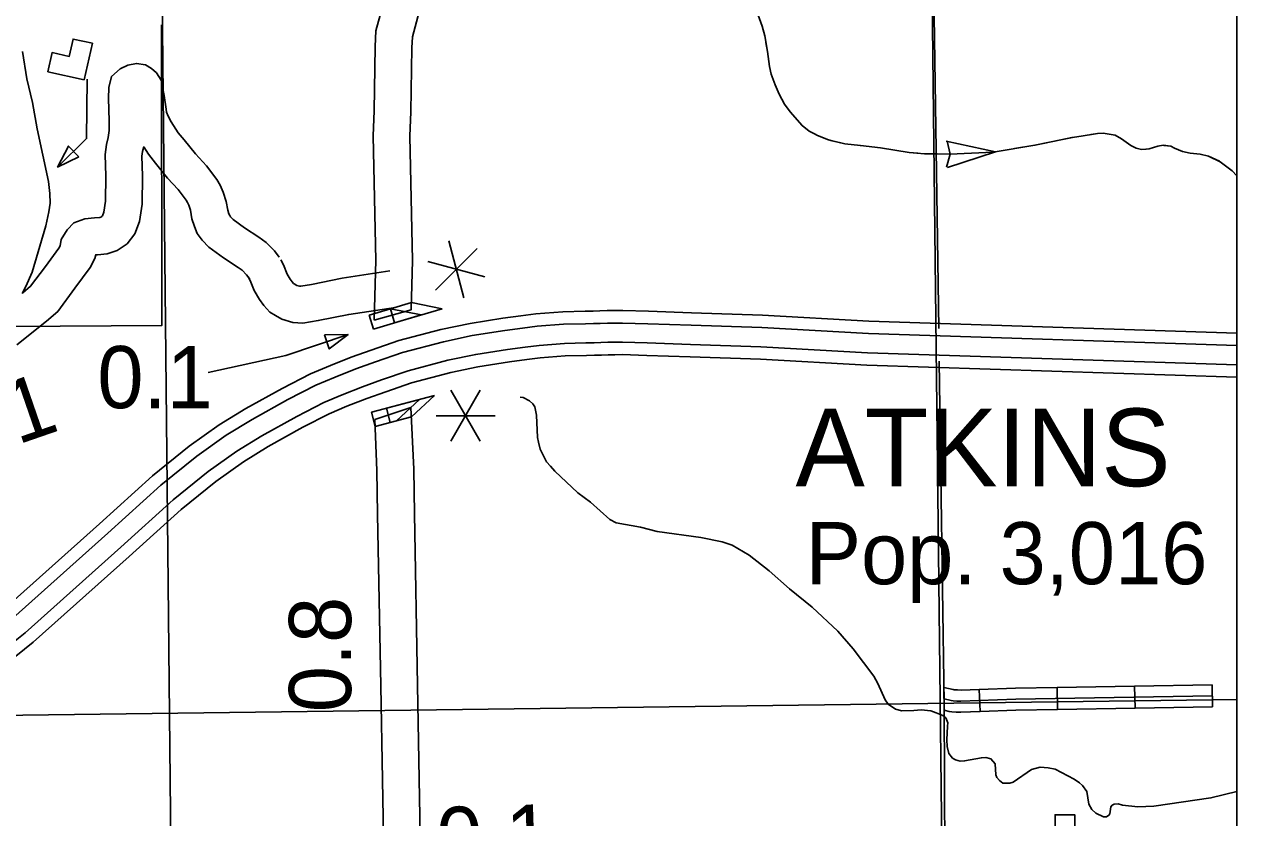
# Model space of a CAD drawing. Extents: x 1374139 to 1377472, y 1168351 to 1170484.
# Drawn here: x 1376432.5 to 1376597.4, y 1169074.9 to 1169182.8 of the extents above; entities that cross this region are included whole.
import ezdxf

# ---------------------------------------------------------------- set-up
doc = ezdxf.new("R2010")
doc.units = 0
doc.layers.add('26', color=7, linetype='Continuous')
doc.layers.add('Default', color=7, linetype='Continuous')

msp = doc.modelspace()

# ---------------------------------------------------------------- linework, layer by layer
at = {"layer": '26'}
msp.add_lwpolyline([(1375090, 1169579.43), (1376597.43, 1169579.43), (1376597.43, 1168653.79), (1375090, 1168653.79)], close=True, dxfattribs=at)
at = {"layer": 'Default'}
for p, q in [((1376558.91, 1168931.59), (1376555.31, 1169248.93)), ((1376450.62, 1169247.9), (1376454.96, 1168833.71)), ((1376564.61, 1169165.39), (1376557.9, 1169166.84)), ((1376558.05, 1169166.88), (1376558.46, 1169165.1)), ((1376557.93, 1169163.32), (1376558.46, 1169165.07)), ((1376564.61, 1169165.39), (1376558.08, 1169163.29)), ((1376490.27, 1169153.31), (1376492.32, 1169145.58)), ((1376494.13, 1169152.27), (1376488.46, 1169146.62)), ((1376487.43, 1169150.49), (1376495.16, 1169148.4)), ((1376482.31, 1169144.07), (1376485.19, 1169144.92)), ((1376485.19, 1169144.92), (1376489.38, 1169144.08)), ((1376479.43, 1169143.22), (1376482.31, 1169144.07)), ((1376480, 1169141.3), (1376479.43, 1169143.22)), ((1376486.5, 1169143.23), (1376480, 1169141.3)), ((1376485.16, 1169143.91), (1376480.13, 1169142.51)), ((1376482.31, 1169144.07), (1376486.5, 1169143.23)), ((1376482.88, 1169142.15), (1376482.31, 1169144.07)), ((1376489.38, 1169144.08), (1376482.88, 1169142.15)), ((1376497.62, 1169142.79), (1376500.08, 1169143.13)), ((1376500.08, 1169143.13), (1376502.12, 1169143.38)), ((1376502.12, 1169143.38), (1376505.77, 1169143.66)), ((1376505.77, 1169143.66), (1376508.81, 1169143.73)), ((1376508.81, 1169143.73), (1376509.88, 1169143.76)), ((1376509.88, 1169143.76), (1376510.82, 1169143.79)), ((1376510.82, 1169143.79), (1376511.82, 1169143.82)), ((1376511.82, 1169143.82), (1376512.78, 1169143.83)), ((1376512.78, 1169143.83), (1376513.92, 1169143.84)), ((1376513.92, 1169143.84), (1376517.4, 1169143.73)), ((1376517.4, 1169143.73), (1376523.27, 1169143.52)), ((1376523.27, 1169143.52), (1376532.91, 1169143.22)), ((1376532.91, 1169143.22), (1376547.4, 1169142.4)), ((1376483.47, 1169139.75), (1376489.16, 1169141.25)), ((1376489.16, 1169141.25), (1376493.15, 1169142.09)), ((1376493.15, 1169142.09), (1376497.62, 1169142.79)), ((1376500.3, 1169141.45), (1376497.87, 1169141.11)), ((1376502.29, 1169141.69), (1376500.3, 1169141.45)), ((1376505.85, 1169141.96), (1376502.29, 1169141.69)), ((1376508.86, 1169142.03), (1376505.85, 1169141.96)), ((1376509.93, 1169142.06), (1376508.86, 1169142.03)), ((1376510.87, 1169142.09), (1376509.93, 1169142.06)), ((1376511.85, 1169142.12), (1376510.87, 1169142.09)), ((1376512.8, 1169142.13), (1376511.85, 1169142.12)), ((1376513.9, 1169142.14), (1376512.8, 1169142.13)), ((1376517.35, 1169142.03), (1376513.9, 1169142.14)), ((1376523.21, 1169141.83), (1376517.35, 1169142.03)), ((1376532.83, 1169141.52), (1376523.21, 1169141.83)), ((1376547.33, 1169140.7), (1376532.83, 1169141.52)), ((1376547.4, 1169142.4), (1376597.43, 1169140.76)), ((1376479.7, 1169138.46), (1376483.47, 1169139.75)), ((1376489.55, 1169139.6), (1376483.97, 1169138.12)), ((1376493.46, 1169140.42), (1376489.55, 1169139.6)), ((1376497.87, 1169141.11), (1376493.46, 1169140.42)), ((1376597.43, 1169139.06), (1376547.33, 1169140.7)), ((1376597.43, 1169140.76), (1376597.43, 1169139.06)), ((1376477, 1169137.49), (1376479.7, 1169138.46)), ((1376483.97, 1169138.12), (1376480.27, 1169136.86)), ((1376471.46, 1169135.24), (1376474.15, 1169136.38)), ((1376474.15, 1169136.38), (1376477, 1169137.49)), ((1376480.27, 1169136.86), (1376477.6, 1169135.9)), ((1376467.58, 1169133.25), (1376471.46, 1169135.24)), ((1376474.79, 1169134.8), (1376472.18, 1169133.7)), ((1376477.6, 1169135.9), (1376474.79, 1169134.8)), ((1376462.66, 1169130.51), (1376467.58, 1169133.25)), ((1376472.18, 1169133.7), (1376468.38, 1169131.75)), ((1376494.55, 1169133.01), (1376490.55, 1169126.08)), ((1376490.55, 1169133.01), (1376494.55, 1169126.08)), ((1376468.38, 1169131.75), (1376463.52, 1169129.04)), ((1376486.29, 1169131.74), (1376479.73, 1169130.01)), ((1376488.32, 1169132.29), (1376481.77, 1169130.56)), ((1376483.14, 1169128.84), (1376486.29, 1169131.74)), ((1376485.18, 1169129.39), (1376488.32, 1169132.29)), ((1376459.05, 1169128.3), (1376462.66, 1169130.51)), ((1376479.73, 1169130.01), (1376480.24, 1169128.07)), ((1376485.12, 1169130.67), (1376480.19, 1169129.01)), ((1376481.77, 1169130.56), (1376482.28, 1169128.62)), ((1376454.95, 1169125.39), (1376459.05, 1169128.3)), ((1376463.52, 1169129.04), (1376459.99, 1169126.88)), ((1376480.24, 1169128.07), (1376483.14, 1169128.84)), ((1376482.28, 1169128.62), (1376485.18, 1169129.39)), ((1376488.55, 1169129.54), (1376496.55, 1169129.54)), ((1376459.99, 1169126.88), (1376455.98, 1169124.04)), ((1376449.97, 1169121.38), (1376454.95, 1169125.39)), ((1376455.98, 1169124.04), (1376451.08, 1169120.08)), ((1376442.76, 1169114.85), (1376449.97, 1169121.38)), ((1376451.08, 1169120.08), (1376443.9, 1169113.59)), ((1376429.86, 1169103.32), (1376442.76, 1169114.85)), ((1376443.9, 1169113.59), (1376430.96, 1169102.03)), ((1376562.39, 1169092.32), (1376562.51, 1169089.32)), ((1376572.98, 1169092.61), (1376573.03, 1169089.61)), ((1376583.54, 1169092.79), (1376583.59, 1169089.79)), ((1376594.1, 1169092.96), (1376594.15, 1169089.96)), ((1376399.2, 1169088.39), (1376594.13, 1169090.91))]:
    msp.add_line(p, q, dxfattribs=at)
for points in [[(1376555.74, 1169220.39), (1376556.11, 1169196.03), (1376556.9, 1169141.38)], [(1376480.13, 1169142.51), (1376480.32, 1169150.65), (1376479.97, 1169167.59), (1376480.09, 1169170.99), (1376480.24, 1169179.71), (1376480.34, 1169181.85), (1376481.84, 1169187.3), (1376484.61, 1169197.04), (1376484.62, 1169197.1)], [(1376489.47, 1169195.88), (1376489.44, 1169195.75), (1376486.65, 1169185.96), (1376485.31, 1169181.05), (1376485.24, 1169179.54), (1376485.09, 1169170.85), (1376484.97, 1169167.55), (1376485.33, 1169150.64), (1376485.16, 1169143.91)], [(1376532.14, 1169184.49), (1376532.89, 1169182.5), (1376533.24, 1169181.2), (1376533.61, 1169179.07), (1376533.86, 1169177.02), (1376534.12, 1169175.99), (1376534.66, 1169174.5), (1376535.19, 1169173.23), (1376535.92, 1169171.9), (1376536.69, 1169170.86), (1376538.33, 1169168.99), (1376539.27, 1169168.23), (1376540, 1169167.87), (1376540.42, 1169167.64), (1376541.91, 1169167.06), (1376542.38, 1169166.89), (1376544.11, 1169166.51), (1376546.25, 1169166.26), (1376548.96, 1169165.95), (1376552.87, 1169165.31), (1376554.95, 1169165.16), (1376556.67, 1169165.14), (1376558.39, 1169165.09), (1376564.29, 1169165.38), (1376569.98, 1169166.3), (1376573.5, 1169167.03), (1376575.07, 1169167.36), (1376576.53, 1169167.59), (1376577.94, 1169167.83), (1376578.5, 1169167.88), (1376579.24, 1169167.96), (1376580.88, 1169167.66), (1376581.75, 1169167.16), (1376583.02, 1169166.27), (1376583.76, 1169165.93)], [(1376409.77, 1169141.53), (1376451.22, 1169141.79), (1376451.21, 1169182.66)], [(1376533.4, 1169180.29), (1376533.61, 1169179.07), (1376533.86, 1169177.02), (1376534.12, 1169175.99), (1376534.66, 1169174.5), (1376535.19, 1169173.23), (1376535.47, 1169172.71)], [(1376432.27, 1169179.04), (1376432.86, 1169175.35), (1376433.64, 1169172.12), (1376434.3, 1169168.54), (1376435.8, 1169161.37), (1376435.99, 1169159.76), (1376436.05, 1169158.45), (1376435.88, 1169157.27), (1376435.47, 1169155.36), (1376433.59, 1169149.06), (1376432.75, 1169147.11), (1376432.23, 1169146.14)], [(1376432.35, 1169146.23), (1376433.38, 1169147.13), (1376435.4, 1169149.84), (1376437.22, 1169152.32), (1376437.39, 1169152.64), (1376437.56, 1169153.48), (1376438.34, 1169154.81), (1376439.28, 1169155.75), (1376440.77, 1169156.3), (1376442.06, 1169156.42), (1376442.8, 1169156.47), (1376442.94, 1169156.52), (1376443.06, 1169156.6), (1376443.16, 1169156.73), (1376443.34, 1169157.2), (1376443.57, 1169158.7), (1376443.6, 1169162.11), (1376443.52, 1169165.05), (1376443.69, 1169166.39), (1376443.93, 1169167.35), (1376444.06, 1169168.3), (1376444.05, 1169169.62), (1376443.96, 1169172.68), (1376444.02, 1169174.14), (1376444.39, 1169175.64), (1376445.58, 1169176.7), (1376446.59, 1169177.2), (1376447.81, 1169177.44), (1376448.99, 1169177.22), (1376449.83, 1169176.75), (1376450.5, 1169176.15), (1376451.13, 1169175.14), (1376451.56, 1169173.08), (1376451.81, 1169171.21), (1376451.88, 1169170.82), (1376452.09, 1169170.28), (1376452.5, 1169169.5), (1376453.47, 1169168), (1376454.25, 1169167.02), (1376455.8, 1169165.13), (1376457.3, 1169163.51), (1376458.7, 1169161.64), (1376459.18, 1169160.86), (1376459.59, 1169159.92), (1376459.99, 1169158.67), (1376460.19, 1169157.5), (1376460.36, 1169157), (1376460.46, 1169156.75), (1376460.58, 1169156.58), (1376460.92, 1169156.23), (1376462.46, 1169155.1), (1376464.43, 1169153.82), (1376465.42, 1169153.1), (1376466.55, 1169151.95), (1376467.2, 1169151.08)], [(1376437.06, 1169163.33), (1376441, 1169167.2), (1376441.06, 1169175.31)], [(1376536.96, 1169170.54), (1376538.33, 1169168.99), (1376539.27, 1169168.23), (1376540, 1169167.87), (1376540.42, 1169167.64), (1376541.91, 1169167.06), (1376542.38, 1169166.89), (1376543.6, 1169166.62)], [(1376577.6, 1169167.77), (1376577.94, 1169167.83), (1376578.5, 1169167.88), (1376579.24, 1169167.96), (1376580.88, 1169167.66), (1376581.75, 1169167.16), (1376583.02, 1169166.27), (1376583.76, 1169165.93), (1376584.49, 1169165.73), (1376584.96, 1169165.77)], [(1376463.2, 1169148.08), (1376462.74, 1169148.69), (1376462.14, 1169149.31), (1376461.6, 1169149.7), (1376459.62, 1169150.98), (1376457.62, 1169152.45), (1376456.72, 1169153.38), (1376456.05, 1169154.32), (1376455.66, 1169155.27), (1376455.33, 1169156.29), (1376455.12, 1169157.47), (1376454.91, 1169158.16), (1376454.74, 1169158.54), (1376454.56, 1169158.82), (1376453.45, 1169160.3), (1376452.02, 1169161.85), (1376450.36, 1169163.88), (1376449.4, 1169165.08), (1376448.77, 1169166.07), (1376448.61, 1169165.45), (1376448.53, 1169164.81), (1376448.61, 1169162.15), (1376448.56, 1169158.3), (1376448.21, 1169155.92), (1376447.56, 1169154.25), (1376446.51, 1169152.89), (1376445.15, 1169151.99), (1376443.81, 1169151.54), (1376442.48, 1169151.43), (1376442.24, 1169151.41), (1376442.13, 1169150.93), (1376441.47, 1169149.67), (1376439.42, 1169146.87), (1376437.07, 1169143.72), (1376435.55, 1169142.39), (1376431.51, 1169139.16)], [(1376546.22, 1169166.27), (1376546.25, 1169166.26), (1376548.96, 1169165.95), (1376552.87, 1169165.31), (1376554.06, 1169165.22)], [(1376567.21, 1169165.85), (1376569.98, 1169166.3), (1376571.11, 1169166.54)], [(1376571.11, 1169166.54), (1376573.5, 1169167.03), (1376574.99, 1169167.34)], [(1376583.76, 1169165.93), (1376584.49, 1169165.73), (1376585.09, 1169165.78), (1376585.51, 1169165.83), (1376586.68, 1169166.19), (1376587.43, 1169166.31), (1376588.46, 1169166.17), (1376588.96, 1169165.9), (1376590.03, 1169165.45), (1376591.1, 1169165.23), (1376592.46, 1169165.09), (1376593.59, 1169164.84), (1376595.18, 1169164.07), (1376596.81, 1169162.81), (1376597.43, 1169162.13)], [(1376587.53, 1169166.29), (1376588.46, 1169166.17), (1376588.96, 1169165.9), (1376590.03, 1169165.45), (1376591.1, 1169165.23), (1376592.46, 1169165.09), (1376593.59, 1169164.84), (1376595.07, 1169164.13)], [(1376556.7, 1169165.14), (1376558.39, 1169165.09), (1376564.29, 1169165.38), (1376564.61, 1169165.43)], [(1376597.11, 1169162.48), (1376597.43, 1169162.13)], [(1376467.42, 1169150.73), (1376467.78, 1169150.03), (1376468.29, 1169148.77), (1376468.67, 1169148.11), (1376468.96, 1169147.74), (1376469.16, 1169147.52), (1376469.25, 1169147.47), (1376469.6, 1169147.26), (1376469.95, 1169147.15), (1376470.13, 1169147.14), (1376471.6, 1169147.38), (1376475.78, 1169148.24), (1376482.24, 1169149.21)], [(1376482.99, 1169144.27), (1376476.66, 1169143.31), (1376472.5, 1169142.46), (1376470.42, 1169142.12), (1376469.07, 1169142.19), (1376467.56, 1169142.66), (1376466.68, 1169143.18), (1376465.93, 1169143.63), (1376465.11, 1169144.54), (1376464.51, 1169145.33), (1376463.79, 1169146.57), (1376463.24, 1169147.93), (1376462.98, 1169148.43)], [(1376457.55, 1169135.41), (1376468.12, 1169137.71), (1376476.57, 1169140.56)], [(1376445.64, 1169111.66), (1376452.77, 1169118.11), (1376457.55, 1169121.96), (1376461.42, 1169124.71), (1376464.83, 1169126.8), (1376469.6, 1169129.45), (1376473.28, 1169131.34), (1376475.77, 1169132.39), (1376478.51, 1169133.46), (1376481.13, 1169134.4), (1376484.72, 1169135.63), (1376490.15, 1169137.07), (1376493.92, 1169137.86), (1376498.25, 1169138.53), (1376500.64, 1169138.87), (1376502.54, 1169139.1), (1376505.98, 1169139.36), (1376508.92, 1169139.43), (1376510.01, 1169139.46), (1376510.95, 1169139.49), (1376511.91, 1169139.52), (1376512.82, 1169139.53), (1376513.88, 1169139.54), (1376517.26, 1169139.43), (1376523.12, 1169139.23), (1376532.72, 1169138.92), (1376547.21, 1169138.1), (1376597.43, 1169136.46)], [(1376597.43, 1169134.76), (1376547.13, 1169136.4), (1376532.64, 1169137.22), (1376523.07, 1169137.53), (1376517.2, 1169137.73), (1376513.86, 1169137.84), (1376512.84, 1169137.83), (1376511.94, 1169137.82), (1376511.01, 1169137.79), (1376510.06, 1169137.76), (1376508.97, 1169137.73), (1376506.07, 1169137.67), (1376502.71, 1169137.41), (1376500.86, 1169137.18), (1376498.5, 1169136.85), (1376494.23, 1169136.19), (1376490.54, 1169135.41), (1376485.21, 1169134.01), (1376481.69, 1169132.8), (1376479.11, 1169131.87), (1376476.41, 1169130.82), (1376474, 1169129.8), (1376470.41, 1169127.96), (1376465.69, 1169125.33), (1376462.36, 1169123.29), (1376458.58, 1169120.61), (1376453.87, 1169116.81), (1376446.79, 1169110.4)], [(1376556.96, 1169136.97), (1376557.63, 1169090.46)], [(1376499.97, 1169132.08), (1376500.37, 1169132.02), (1376501.22, 1169131.54), (1376501.69, 1169131.13), (1376501.94, 1169130.76), (1376502.19, 1169129.61), (1376502.34, 1169126.56), (1376502.48, 1169125.93)], [(1376485.58, 1169116.21), (1376485.49, 1169122.25), (1376485.12, 1169130.67)], [(1376480.19, 1169129.01), (1376480.49, 1169122.11), (1376480.58, 1169116.14)], [(1376502.48, 1169125.93), (1376502.67, 1169125.01), (1376503.54, 1169123.29), (1376504.1, 1169122.7)], [(1376504.1, 1169122.7), (1376504.67, 1169122), (1376507.82, 1169119.07), (1376509.53, 1169117.8), (1376512.18, 1169115.45), (1376513.01, 1169114.97), (1376516.33, 1169114.37), (1376518.6, 1169113.81), (1376524.54, 1169112.97), (1376527.44, 1169112.37), (1376528.79, 1169111.95), (1376531.11, 1169110.59), (1376533.83, 1169108.43), (1376536.6, 1169106.02), (1376539.69, 1169103.51), (1376543.18, 1169100.24), (1376545.25, 1169097.84), (1376548.08, 1169094.12), (1376548.62, 1169093.15), (1376549.59, 1169090.93), (1376550.03, 1169090.32), (1376551.01, 1169089.63), (1376551.89, 1169089.44), (1376553.51, 1169089.48), (1376554.52, 1169089.55), (1376555.8, 1169089.43), (1376556.53, 1169089.16), (1376557.46, 1169088.77), (1376557.86, 1169088.45), (1376558.11, 1169087.77), (1376558.1, 1169087.32), (1376558, 1169085.47), (1376558.03, 1169084.59), (1376558.28, 1169083.61), (1376558.77, 1169082.97), (1376559.18, 1169082.74), (1376559.8, 1169082.59), (1376560.42, 1169082.61), (1376562.69, 1169083.04), (1376563.29, 1169083.08), (1376563.99, 1169082.9), (1376564.55, 1169082.23), (1376564.68, 1169080.73), (1376564.81, 1169080.36), (1376565.14, 1169079.93), (1376565.63, 1169079.6), (1376566.55, 1169079.57), (1376567, 1169079.72), (1376569.51, 1169081.44), (1376570.68, 1169081.75)], [(1376480.58, 1169116.13), (1376481.02, 1169092.82), (1376481.46, 1169067.24), (1376481.56, 1169065.11)], [(1376486.56, 1169065.36), (1376486.45, 1169067.41), (1376486.02, 1169092.91), (1376485.58, 1169116.22)], [(1376408.03, 1169084.06), (1376412.79, 1169086.65), (1376417.46, 1169089.26), (1376421.18, 1169091.66), (1376423.79, 1169093.4), (1376426.18, 1169095.13), (1376429.19, 1169097.28), (1376432.64, 1169100.04), (1376445.64, 1169111.66)], [(1376408.85, 1169082.57), (1376413.61, 1169085.16), (1376418.33, 1169087.8), (1376422.12, 1169090.24), (1376424.76, 1169092.01), (1376427.17, 1169093.75), (1376430.21, 1169095.92), (1376433.74, 1169098.74), (1376446.77, 1169110.39)], [(1376562.39, 1169092.32), (1376559.93, 1169092.22), (1376559.45, 1169092.25), (1376559, 1169092.28), (1376558.87, 1169092.3), (1376557.6, 1169092.58)], [(1376562.51, 1169089.32), (1376559.91, 1169089.22), (1376559.26, 1169089.25), (1376558.68, 1169089.29), (1376558.33, 1169089.34), (1376557.63, 1169089.5), (1376557.6, 1169092.58)], [(1376572.98, 1169092.61), (1376567.32, 1169092.52), (1376562.39, 1169092.32)], [(1376583.54, 1169092.79), (1376572.98, 1169092.61)], [(1376594.1, 1169092.96), (1376583.54, 1169092.79)], [(1376454.23, 1168879.97), (1376454.26, 1168877.7), (1376533.25, 1168878.5), (1376532.58, 1168931.36), (1376558.91, 1168931.59), (1376558.09, 1168984.42), (1376557.63, 1169090.46)], [(1376594.12, 1169091.46), (1376567.36, 1169091.02), (1376559.92, 1169090.72), (1376559.35, 1169090.75), (1376558.84, 1169090.79), (1376558.6, 1169090.82), (1376557.62, 1169091.04)], [(1376594.13, 1169090.91), (1376597.43, 1169090.96)], [(1376573.03, 1169089.61), (1376567.4, 1169089.52), (1376562.51, 1169089.32)], [(1376583.59, 1169089.79), (1376573.03, 1169089.61)], [(1376594.15, 1169089.96), (1376583.59, 1169089.79)], [(1376570.68, 1169081.75), (1376571.8, 1169081.66), (1376572.71, 1169081.47), (1376575.33, 1169080.12), (1376576.04, 1169079.64), (1376576.45, 1169079.25), (1376577.04, 1169078.45), (1376577.3, 1169076.73), (1376577.71, 1169076), (1376578.26, 1169075.52), (1376579.29, 1169074.99), (1376579.69, 1169075), (1376580.05, 1169075.23), (1376580.16, 1169075.42), (1376580.31, 1169076.36), (1376580.47, 1169076.59), (1376580.76, 1169076.74), (1376581.32, 1169076.77), (1376581.91, 1169076.61), (1376583.97, 1169076.35), (1376586.13, 1169076.45), (1376593.91, 1169077.58), (1376597.43, 1169078.45)]]:
    msp.add_lwpolyline(points, dxfattribs=at)
for points in [[(1376440.69, 1169175.2), (1376441.79, 1169180.16), (1376439.17, 1169180.74), (1376438.65, 1169178.39), (1376436.31, 1169178.91), (1376435.73, 1169176.29)], [(1376439.96, 1169164.75), (1376438.53, 1169166.2), (1376437.06, 1169163.33)], [(1376473.34, 1169140.54), (1376474, 1169138.61), (1376476.57, 1169140.56)], [(1376572.71, 1169070.22), (1376577.79, 1169070.22), (1376577.79, 1169072.9), (1376575.39, 1169072.9), (1376575.39, 1169075.3), (1376572.71, 1169075.3)]]:
    msp.add_lwpolyline(points, close=True, dxfattribs=at)

# ---------------------------------------------------------------- texts
for s, height, p in [('0.1', 8.448, (1376442.46, 1169130.56)), ('ATKINS', 10.56, (1376537.42, 1169119.95)), ('Pop. 3,016', 8.448, (1376538.79, 1169106.63))]:
    msp.add_text(s, height=height, dxfattribs=at).set_placement(p)
for s, rotation, p in [('2.1', 19.0576, (1376422.7, 1169122.5)), ('0.8', 90, (1376476.97, 1169089.22)), ('0.1', 1.7635, (1376488.71, 1169067.84))]:
    msp.add_text(s, height=8.448, rotation=rotation, dxfattribs=at).set_placement(p)

doc.saveas('drawing.dxf')
